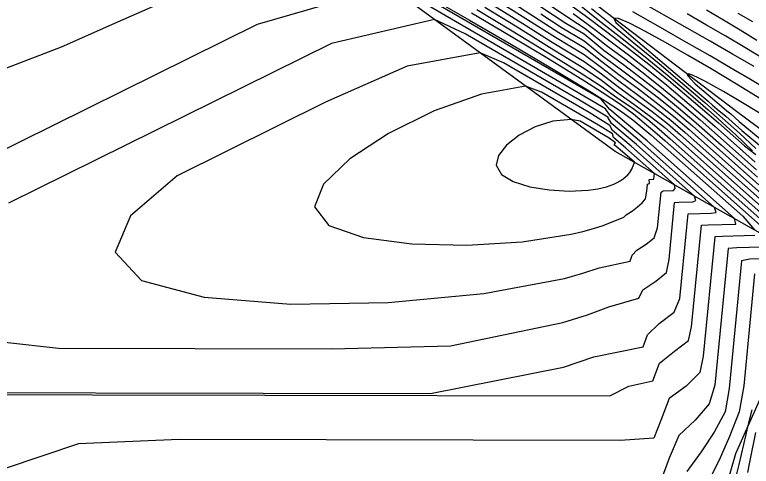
# Model space of a CAD drawing. Extents: x 2356077 to 2359823, y 225951 to 227822.
# Drawn here: x 2356489 to 2356540.3, y 227296.2 to 227327.7 of the extents above; entities that cross this region are included whole.
import ezdxf

# ---------------------------------------------------------------- set-up
doc = ezdxf.new("R2010")
doc.units = 0
for name, color, linetype in [('DTM Contours Major', 7, 'Continuous'), ('DTM Contours Minor', 7, 'Continuous'), ('PH Exist DTM Breakline', 7, 'Continuous')]:
    doc.layers.add(name, color=color, linetype=linetype)

msp = doc.modelspace()

# ---------------------------------------------------------------- linework, layer by layer
at = {"layer": 'DTM Contours Major'}
for points in [[(2356533.057, 227318.89), (2356530.455, 227321.093), (2356529.82, 227321.83), (2356514.909, 227330.476), (2356511.858, 227332.014), (2356508.024, 227331.625), (2356504.035, 227330.014), (2356500.093, 227328.926), (2356496.11, 227327.175), (2356492.183, 227325.43), (2356488.37, 227323.972), (2356485.562, 227323.168), (2356482.844, 227322.567), (2356480.208, 227322.059), (2356477.647, 227321.533), (2356475.152, 227320.881), (2356472.716, 227319.993), (2356469.729, 227318.43), (2356466.769, 227316.422), (2356463.782, 227314.071), (2356460.714, 227311.474), (2356457.512, 227308.733), (2356454.123, 227305.947)], [(2356524.157, 227329.802), (2356527.661, 227327.416), (2356528.732, 227326.737), (2356530.206, 227325.574), (2356531.56, 227324.563), (2356532.895, 227323.54), (2356534.206, 227322.51), (2356535.474, 227321.448), (2356536.755, 227320.363), (2356537.576, 227319.643), (2356540.677, 227316.89)], [(2356522.308, 227328.367), (2356524.382, 227327.08), (2356526.434, 227325.778), (2356528.664, 227324.438), (2356529.871, 227323.574), (2356530.996, 227322.699), (2356532.222, 227321.815), (2356533.414, 227320.934), (2356534.473, 227320.099), (2356535.388, 227319.311), (2356541.214, 227314.138)], [(2356541.024, 227321.784), (2356539.279, 227322.853), (2356537.513, 227323.913), (2356535.88, 227324.874), (2356534.33, 227325.763), (2356532.952, 227326.524), (2356531.833, 227327.098), (2356531.06, 227327.429), (2356530.723, 227327.458), (2356530.878, 227327.152), (2356531.952, 227326.207), (2356537.318, 227321.661), (2356537.626, 227321.381), (2356537.929, 227321.097), (2356538.539, 227320.625), (2356539.67, 227319.621), (2356541.182, 227318.376)], [(2356540.42, 227327.183), (2356539.403, 227327.781)], [(2356531.186, 227318.276), (2356530.766, 227318.632), (2356530.861, 227318.763), (2356530.415, 227319.088), (2356528.383, 227320.266), (2356527.764, 227320.395), (2356526.481, 227320.267), (2356525.239, 227319.876), (2356524.131, 227319.298), (2356523.249, 227318.608), (2356522.684, 227317.881), (2356522.529, 227317.193), (2356522.894, 227316.558), (2356523.72, 227316.059), (2356524.875, 227315.699), (2356526.221, 227315.478), (2356527.626, 227315.398), (2356528.953, 227315.461), (2356529.294, 227315.504), (2356529.618, 227315.559), (2356529.924, 227315.624), (2356530.211, 227315.7), (2356530.48, 227315.786), (2356530.728, 227315.882), (2356530.966, 227315.992), (2356531.182, 227316.113), (2356531.377, 227316.245), (2356531.551, 227316.387), (2356531.706, 227316.54), (2356531.84, 227316.703), (2356531.913, 227316.808), (2356531.978, 227316.918), (2356532.037, 227317.032), (2356532.088, 227317.151), (2356532.132, 227317.274), (2356532.17, 227317.403), (2356531.186, 227318.276)], [(2356474.358, 227295.669), (2356474.591, 227296.824), (2356474.996, 227297.86), (2356475.58, 227298.781), (2356476.345, 227299.593), (2356482.313, 227301.232), (2356530.448, 227301.129), (2356531.781, 227301.796), (2356533.464, 227302.18), (2356533.923, 227303.395), (2356534.961, 227304.241), (2356535.949, 227304.995), (2356536.155, 227305.93), (2356536.837, 227313.015), (2356537.309, 227313.037), (2356539.239, 227313.087), (2356539.15, 227313.479), (2356533.057, 227318.89)], [(2356540.349, 227300.15), (2356540.039, 227298.868), (2356539.934, 227298.425), (2356539.441, 227296.354), (2356539.232, 227295.516)]]:
    msp.add_lwpolyline(points, dxfattribs=at)
at = {"layer": 'DTM Contours Minor'}
for points in [[(2356488.596, 227352.83), (2356490.527, 227351.473), (2356494.261, 227348.827), (2356503.376, 227342.325), (2356507.025, 227339.736), (2356510.557, 227337.248), (2356511.882, 227336.322), (2356513.191, 227335.412), (2356514.493, 227334.516), (2356515.796, 227333.63), (2356517.108, 227332.752), (2356518.285, 227331.894), (2356520.109, 227330.799), (2356523.509, 227328.637), (2356525.21, 227327.547), (2356526.892, 227326.448), (2356528.667, 227325.395), (2356529.902, 227324.427), (2356531.181, 227323.461), (2356532.454, 227322.514), (2356533.695, 227321.564), (2356534.902, 227320.614), (2356535.995, 227319.683), (2356541.028, 227315.213)], [(2356486.423, 227350.365), (2356490.453, 227347.46), (2356494.618, 227344.439), (2356498.812, 227341.414), (2356502.93, 227338.493), (2356506.866, 227335.785), (2356508.214, 227334.886), (2356509.538, 227334.021), (2356510.891, 227333.156), (2356511.568, 227332.731), (2356514.614, 227330.866), (2356517.666, 227329.058), (2356520.679, 227327.307), (2356523.605, 227325.612), (2356526.398, 227323.973), (2356529.013, 227322.389), (2356530.127, 227321.69), (2356531.198, 227320.999), (2356532.07, 227320.375), (2356533.323, 227319.314), (2356533.923, 227318.793), (2356539.719, 227313.647), (2356540.546, 227312.694)], [(2356532.683, 227318.767), (2356530.517, 227320.601), (2356530.15, 227321.123), (2356527.696, 227322.582), (2356517.699, 227328.379), (2356515.039, 227329.69), (2356505.859, 227327.019), (2356477.438, 227312.958)], [(2356522.907, 227328.503), (2356524.792, 227327.315), (2356526.656, 227326.115), (2356528.669, 227324.914), (2356529.877, 227324.009), (2356531.082, 227323.08), (2356532.332, 227322.164), (2356533.548, 227321.248), (2356534.699, 227320.347), (2356535.704, 227319.486), (2356541.099, 227314.696)], [(2356524.739, 227328.867), (2356527.392, 227327.093), (2356528.661, 227326.357), (2356530.067, 227325.196), (2356531.404, 227324.211), (2356532.719, 227323.215), (2356534.009, 227322.215), (2356535.249, 227321.199), (2356536.477, 227320.159), (2356538.231, 227318.606), (2356540.757, 227316.364)], [(2356527.937, 227328.695), (2356529.645, 227327.329), (2356531.313, 227326.036), (2356532.918, 227324.757), (2356534.456, 227323.497), (2356535.921, 227322.262), (2356537.309, 227321.057), (2356537.96, 227320.478), (2356538.593, 227319.906), (2356539.212, 227319.338), (2356539.818, 227318.771), (2356540.414, 227318.203)], [(2356540.51, 227324.073), (2356539.007, 227324.951), (2356537.45, 227325.846), (2356535.84, 227326.761), (2356532.473, 227328.656)], [(2356521.183, 227328.057), (2356523.648, 227326.576), (2356526.095, 227325.078), (2356528.522, 227323.561), (2356529.852, 227322.712), (2356530.953, 227321.932), (2356532.143, 227321.113), (2356533.106, 227320.377), (2356533.898, 227319.706), (2356534.665, 227319.044), (2356542.804, 227311.819)], [(2356521.729, 227328.224), (2356523.995, 227326.837), (2356526.238, 227325.433), (2356528.65, 227323.967), (2356529.881, 227323.126), (2356530.928, 227322.306), (2356532.128, 227321.451), (2356533.294, 227320.599), (2356534.28, 227319.823), (2356535.098, 227319.114), (2356542.485, 227312.555)], [(2356527.822, 227328.288), (2356528.724, 227327.629), (2356530.244, 227326.498), (2356531.733, 227325.363), (2356533.186, 227324.232), (2356534.569, 227323.094), (2356537.386, 227320.708), (2356538.03, 227320.15), (2356539.841, 227318.541), (2356540.636, 227317.94)], [(2356529.171, 227328.123), (2356530.68, 227326.914), (2356532.266, 227325.625), (2356533.887, 227324.285), (2356535.504, 227322.925), (2356537.078, 227321.572), (2356538.309, 227320.491), (2356539.494, 227319.427), (2356540.644, 227318.37)], [(2356541.259, 227322.578), (2356540.254, 227323.177), (2356539.221, 227323.786), (2356537.452, 227324.814), (2356535.642, 227325.853), (2356533.83, 227326.882), (2356532.055, 227327.88)], [(2356540.718, 227325.901), (2356539.548, 227326.609), (2356538.371, 227327.306), (2356537.185, 227327.996)], [(2356532.308, 227318.644), (2356530.58, 227320.109), (2356530.305, 227320.552), (2356528.349, 227321.725), (2356520.368, 227326.351), (2356518.221, 227327.366), (2356511.047, 227325.688), (2356488.523, 227314.545)], [(2356520.799, 227327.82), (2356523.477, 227326.249), (2356526.128, 227324.665), (2356528.687, 227323.084), (2356529.923, 227322.295), (2356531.121, 227321.51), (2356532.114, 227320.778), (2356533.591, 227319.527), (2356534.289, 227318.923), (2356540.952, 227313.007)], [(2356525.632, 227327.756), (2356527.13, 227326.766), (2356528.66, 227325.878), (2356529.954, 227324.822), (2356531.276, 227323.843), (2356532.572, 227322.877), (2356533.84, 227321.908), (2356535.041, 227320.936), (2356536.209, 227319.946), (2356540.839, 227315.836)], [(2356527.888, 227327.764), (2356528.94, 227327), (2356530.363, 227325.951), (2356531.759, 227324.897), (2356533.128, 227323.835), (2356534.433, 227322.769), (2356537.084, 227320.524), (2356537.812, 227319.888), (2356540.592, 227317.42)], [(2356541.174, 227324.615), (2356539.867, 227325.407), (2356538.541, 227326.191), (2356537.198, 227326.97), (2356535.839, 227327.746)], [(2356531.934, 227318.522), (2356530.642, 227319.616), (2356530.463, 227319.978), (2356529.003, 227320.866), (2356523.035, 227324.326), (2356521.402, 227325.043), (2356516.314, 227324.093), (2356510.636, 227321.587), (2356500.283, 227316.465), (2356497.032, 227313.662), (2356495.952, 227311.151), (2356497.791, 227309.178), (2356502.174, 227307.996), (2356508.213, 227307.513), (2356515.004, 227307.63), (2356521.665, 227308.262), (2356527.3, 227309.313), (2356528.583, 227309.671), (2356529.721, 227310.051), (2356531.863, 227310.505), (2356532.024, 227310.933), (2356532.348, 227311.278), (2356532.986, 227311.703), (2356533.537, 227312.147), (2356533.789, 227312.827), (2356534.029, 227315.313), (2356534.182, 227315.419), (2356534.903, 227315.437), (2356535.004, 227315.573), (2356534.962, 227315.833), (2356531.934, 227318.522)], [(2356540.935, 227320.811), (2356539.597, 227321.62), (2356538.384, 227322.333), (2356537.711, 227322.715), (2356537.117, 227323.041), (2356536.617, 227323.299), (2356536.229, 227323.477), (2356535.971, 227323.564), (2356535.859, 227323.548), (2356535.904, 227323.423), (2356536.093, 227323.196), (2356536.409, 227322.877), (2356537.616, 227321.849), (2356538.266, 227321.298), (2356538.441, 227321.138), (2356538.603, 227320.98), (2356538.883, 227320.775), (2356539.471, 227320.253), (2356540.938, 227319.049)], [(2356531.56, 227318.399), (2356530.704, 227319.124), (2356530.632, 227319.396), (2356529.667, 227320.001), (2356525.699, 227322.302), (2356524.583, 227322.719), (2356521.51, 227322.162), (2356518.199, 227320.995), (2356515.015, 227319.422), (2356512.321, 227317.646), (2356510.485, 227315.87), (2356509.869, 227314.3), (2356510.862, 227313.008), (2356513.276, 227312.161), (2356516.641, 227311.717), (2356520.489, 227311.635), (2356524.351, 227311.873), (2356527.758, 227312.389), (2356528.572, 227312.579), (2356529.314, 227312.786), (2356529.988, 227313.007), (2356531.44, 227313.574), (2356531.605, 227313.74), (2356532.032, 227314.013), (2356532.395, 227314.292), (2356532.7, 227314.577), (2356532.951, 227314.868), (2356533.028, 227315.404), (2356533.073, 227315.874), (2356533.219, 227315.923), (2356533.207, 227316.214), (2356533.529, 227316.223), (2356533.555, 227316.415), (2356533.566, 227316.618), (2356531.56, 227318.399)], [(2356471.217, 227301.38), (2356517.94, 227301.28), (2356527.228, 227303.133), (2356529.337, 227303.852), (2356532.774, 227304.542), (2356533.093, 227305.387), (2356533.903, 227306.166), (2356534.937, 227306.959), (2356535.335, 227307.902), (2356535.814, 227312.878), (2356535.927, 227313.822), (2356537.533, 227313.864), (2356537.877, 227313.911), (2356537.754, 227314.263), (2356532.683, 227318.767)], [(2356484.506, 227305.283), (2356492.004, 227304.442), (2356511.055, 227304.401), (2356519.346, 227304.615), (2356527.173, 227306.229), (2356528.888, 227306.765), (2356530.377, 227307.328), (2356532.477, 227307.943), (2356532.746, 227308.507), (2356533.66, 227309.111), (2356534.416, 227309.714), (2356534.587, 227310.629), (2356534.97, 227314.598), (2356535.272, 227314.626), (2356536.233, 227314.651), (2356536.446, 227314.739), (2356536.358, 227315.048), (2356532.308, 227318.644)], [(2356540.571, 227312.3), (2356538.316, 227312.242), (2356537.77, 227312.212), (2356536.968, 227303.896), (2356536.742, 227302.766), (2356535.77, 227301.813), (2356534.604, 227300.933), (2356534.029, 227299.487), (2356533.533, 227298.173), (2356531.177, 227298.021), (2356500.421, 227298.087), (2356493.41, 227297.791), (2356488.285, 227296.072)], [(2356541.889, 227311.513), (2356539.315, 227311.447), (2356538.702, 227311.403), (2356537.783, 227301.866), (2356537.375, 227300.582), (2356536.404, 227299.437), (2356535.257, 227298.37), (2356534.589, 227296.781), (2356534.024, 227295.286)], [(2356542.734, 227310.714), (2356540.207, 227310.649), (2356539.629, 227310.545), (2356538.772, 227301.649), (2356538.504, 227300.023), (2356537.723, 227298.601), (2356536.82, 227297.233), (2356535.824, 227295.86)], [(2356540.551, 227309.631), (2356539.8, 227301.836), (2356539.47, 227300.022), (2356538.804, 227298.285), (2356538.079, 227296.641), (2356537.259, 227295.052)], [(2356540.616, 227298.568), (2356540.192, 227296.509), (2356540.049, 227295.788)]]:
    msp.add_lwpolyline(points, dxfattribs=at)
at = {"layer": 'PH Exist DTM Breakline'}
for points in [[(2356547.307, 227306.571), (2356542.97, 227311.331), (2356530.826, 227318.158), (2356509.361, 227333.838), (2356477.162, 227355.128), (2356446.028, 227372.373), (2356422.419, 227387.452), (2356398.28, 227401.994), (2356373.932, 227416.38), (2356353.156, 227428.562)], [(2356550.383, 227312.732), (2356539.292, 227320.934), (2356527.778, 227329.701), (2356512.485, 227339.892), (2356493.823, 227351.428), (2356470.72, 227365.56), (2356448.885, 227378.338), (2356429.689, 227389.183), (2356404.633, 227405.564)], [(2356576.084, 226930.323), (2356565.595, 226955.511), (2356554.71, 226983.396), (2356551.008, 226995.008), (2356551.263, 227008.905), (2356551.583, 227018.439), (2356547.397, 227037.64), (2356546.109, 227054.301), (2356546.07, 227066.435), (2356544.612, 227083.875), (2356540.797, 227104.249), (2356539.936, 227126.908), (2356531.638, 227144.762), (2356530.623, 227164.959), (2356529.15, 227174.894), (2356531.27, 227194.162), (2356530.081, 227215.184), (2356532.149, 227244.241), (2356533.364, 227266.705), (2356535.364, 227283.627), (2356539.253, 227297.105), (2356543.727, 227307.141)]]:
    msp.add_lwpolyline(points, dxfattribs=at)

doc.saveas('drawing.dxf')
